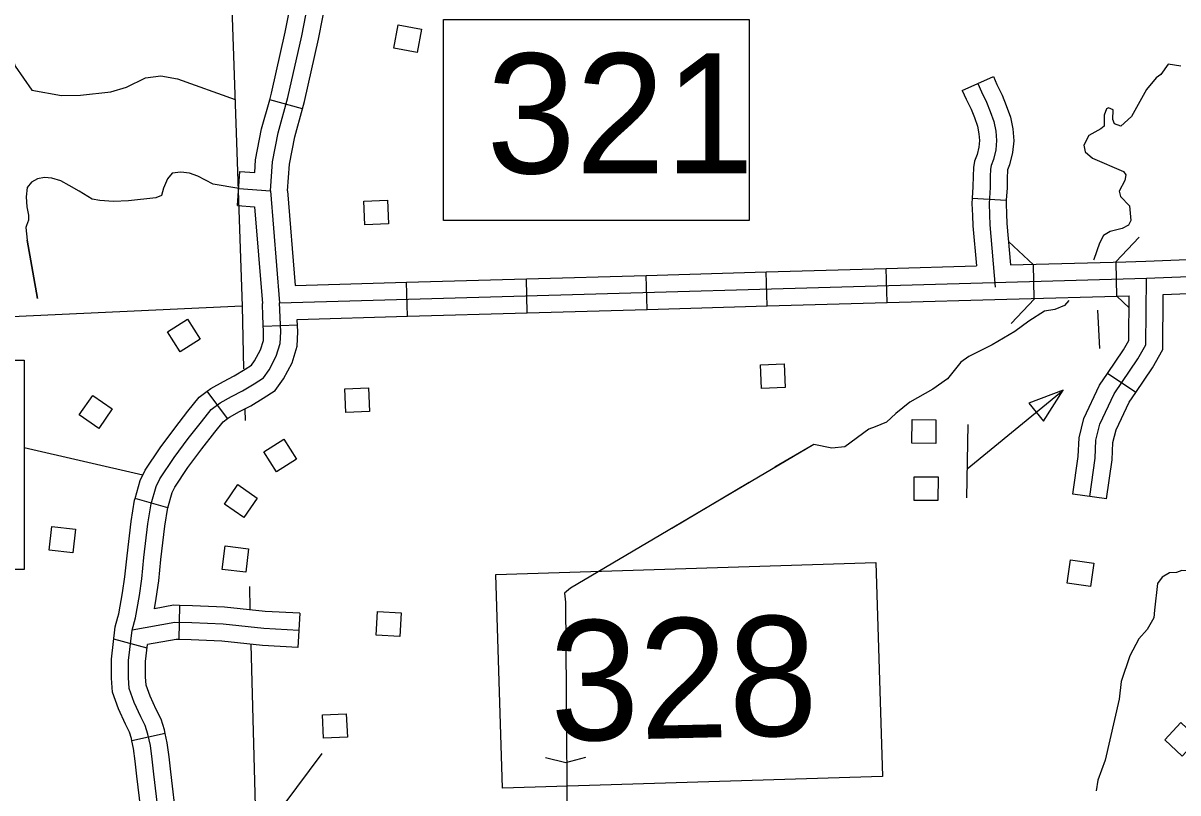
# Model space of a CAD drawing. Extents: x 1671357 to 13005564, y 567358 to 14261451.
# Drawn here: x 12758286.19 to 12758295.81, y 14259887.36 to 14259893.78 of the extents above; entities that cross this region are included whole.
import ezdxf

# ---------------------------------------------------------------- set-up
doc = ezdxf.new("R2010")
doc.units = 0
for name, color, linetype in [('32', 7, 'Continuous'), ('34', 7, 'Continuous'), ('35', 7, 'Continuous'), ('38', 7, 'Continuous'), ('5', 7, 'Continuous'), ('56', 7, 'Continuous'), ('6', 7, 'Continuous'), ('60', 7, 'Continuous')]:
    doc.layers.add(name, color=color, linetype=linetype)

msp = doc.modelspace()

# ---------------------------------------------------------------- linework, layer by layer
at = {"layer": '32'}
for p, q in [((12758294.0165, 14259893.2143), (12758294.2761, 14259893.3298)), ((12758288.5167, 14259893.0607), (12758288.243, 14259893.1371)), ((12758287.9745, 14259892.2553), (12758287.9951, 14259892.5387)), ((12758294.1004, 14259892.3173), (12758294.384, 14259892.2994)), ((12758292.3905, 14259891.4172), (12758292.3824, 14259891.7012)), ((12758293.3902, 14259891.4457), (12758293.3821, 14259891.7297)), ((12758294.6177, 14259891.4806), (12758294.6096, 14259891.7646)), ((12758295.307, 14259891.4977), (12758295.2989, 14259891.7817)), ((12758289.3913, 14259891.3318), (12758289.3832, 14259891.6159)), ((12758290.391, 14259891.3603), (12758290.383, 14259891.6443)), ((12758291.3908, 14259891.3888), (12758291.3827, 14259891.6728)), ((12758288.4748, 14259891.2585), (12758288.1909, 14259891.2464)), ((12758295.4629, 14259890.6959), (12758295.2277, 14259890.8554)), ((12758287.8926, 14259890.4802), (12758287.7222, 14259890.7075)), ((12758287.3942, 14259889.7345), (12758287.121, 14259889.8125)), ((12758295.2205, 14259889.8086), (12758294.9391, 14259889.8483)), ((12758287.4925, 14259888.9196), (12758287.4854, 14259888.6356)), ((12758288.4943, 14259888.8542), (12758288.4788, 14259888.5705)), ((12758287.2216, 14259888.5645), (12758286.9441, 14259888.6388)), ((12758287.372, 14259887.851), (12758287.0945, 14259887.7899))]:
    msp.add_line(p, q, dxfattribs=at)
for points in [[(12758287.9848, 14259892.397), (12758288.249, 14259892.3778), (12758288.2671, 14259892.6182), (12758288.3136, 14259892.8617), (12758288.3958, 14259893.1561), (12758288.5122, 14259893.6707), (12758288.5789, 14259894.0177), (12758288.5665, 14259894.1312), (12758288.5139, 14259894.2982), (12758288.4379, 14259894.5707), (12758288.3717, 14259894.8341), (12758288.2638, 14259895.187), (12758288.0652, 14259895.6691), (12758287.83, 14259896.4767)], [(12758288.243, 14259893.1371), (12758288.258, 14259893.1909), (12758288.3731, 14259893.6998), (12758288.4353, 14259894.0235), (12758288.4312, 14259894.0617)], [(12758288.5167, 14259893.0607), (12758288.5336, 14259893.1213), (12758288.6513, 14259893.6416), (12758288.7224, 14259894.0119), (12758288.7136, 14259894.0926)], [(12758294.1463, 14259893.2721), (12758294.1771, 14259893.2028), (12758294.2199, 14259893.1168), (12758294.251, 14259893.0399), (12758294.2804, 14259892.9554), (12758294.2965, 14259892.8742), (12758294.303, 14259892.7964), (12758294.2962, 14259892.7202), (12758294.2763, 14259892.6377), (12758294.2572, 14259892.5895), (12758294.2526, 14259892.5571), (12758294.2491, 14259892.4961), (12758294.2484, 14259892.4067), (12758294.2399, 14259892.2714), (12758294.2431, 14259892.1784), (12758294.2479, 14259892.0949), (12758294.2926, 14259891.5736)], [(12758294.2761, 14259893.3298), (12758294.3057, 14259893.2633), (12758294.3495, 14259893.1751), (12758294.384, 14259893.0899), (12758294.4179, 14259892.9927), (12758294.4374, 14259892.894), (12758294.4456, 14259892.796), (12758294.4368, 14259892.6971), (12758294.4121, 14259892.5946), (12758294.3955, 14259892.5529), (12758294.3941, 14259892.543), (12758294.3911, 14259892.4914), (12758294.3904, 14259892.4017), (12758294.384, 14259892.2994)], [(12758294.0165, 14259893.2143), (12758294.0486, 14259893.1422), (12758294.0902, 14259893.0584), (12758294.118, 14259892.9899), (12758294.143, 14259892.918), (12758294.1556, 14259892.8544), (12758294.1604, 14259892.7968), (12758294.1556, 14259892.7432), (12758294.1406, 14259892.6808), (12758294.1189, 14259892.6261), (12758294.1112, 14259892.5711), (12758294.1071, 14259892.5008), (12758294.1064, 14259892.4117), (12758294.1004, 14259892.3173)], [(12758287.9951, 14259892.5387), (12758288.118, 14259892.5297), (12758288.1261, 14259892.6369), (12758288.1752, 14259892.8941), (12758288.243, 14259893.1371)], [(12758288.3915, 14259892.3782), (12758288.4082, 14259892.5994), (12758288.452, 14259892.8292), (12758288.5167, 14259893.0607)], [(12758288.249, 14259892.3778), (12758288.3247, 14259891.4436), (12758295.5517, 14259891.6493), (12758297.3865, 14259891.7219), (12758297.4857, 14259891.749), (12758297.5324, 14259891.7662), (12758297.575, 14259891.8326), (12758298.0434, 14259892.8015), (12758298.1435, 14259892.8989), (12758298.2175, 14259892.9401), (12758298.3469, 14259892.9704), (12758298.5855, 14259892.9748), (12758300.3029, 14259892.955), (12758300.4053, 14259892.9536), (12758300.4436, 14259892.9438), (12758300.5144, 14259892.8385)], [(12758288.3915, 14259892.3782), (12758288.4554, 14259891.5894)], [(12758294.1004, 14259892.3173), (12758294.0977, 14259892.2734), (12758294.1012, 14259892.1718), (12758294.1062, 14259892.0848), (12758294.1348, 14259891.7511)], [(12758294.384, 14259892.2994), (12758294.3821, 14259892.2694), (12758294.385, 14259892.1849), (12758294.3896, 14259892.105), (12758294.4193, 14259891.7592)], [(12758287.9745, 14259892.2553), (12758288.1172, 14259892.2449)], [(12758288.1172, 14259892.2449), (12758288.1827, 14259891.4375)], [(12758286.3073, 14259891.4792), (12758286.2221, 14259891.9662)], [(12758295.3816, 14259891.7866), (12758295.5469, 14259891.7913), (12758296.3794, 14259891.8242)], [(12758291.3827, 14259891.6728), (12758292.3824, 14259891.7012)], [(12758292.3824, 14259891.7012), (12758293.3821, 14259891.7297)], [(12758293.3821, 14259891.7297), (12758294.1348, 14259891.7511)], [(12758294.4193, 14259891.7592), (12758295.3816, 14259891.7866)], [(12758288.4554, 14259891.5894), (12758289.3832, 14259891.6159)], [(12758289.3832, 14259891.6159), (12758290.383, 14259891.6443)], [(12758290.383, 14259891.6443), (12758291.3827, 14259891.6728)], [(12758295.0798, 14259889.8285), (12758295.1249, 14259890.1479), (12758295.1318, 14259890.2984), (12758295.164, 14259890.431), (12758295.2839, 14259890.6852), (12758295.4818, 14259890.977), (12758295.547, 14259891.092), (12758295.5517, 14259891.6493)], [(12758294.3899, 14259891.4741), (12758295.4084, 14259891.5031)], [(12758295.2277, 14259890.8554), (12758295.3611, 14259891.052), (12758295.4053, 14259891.13), (12758295.4084, 14259891.5031)], [(12758295.4629, 14259890.6959), (12758295.6026, 14259890.902), (12758295.6888, 14259891.0539), (12758295.6926, 14259891.5127)], [(12758295.6926, 14259891.5127), (12758296.3906, 14259891.5403)], [(12758287.3278, 14259887.0922), (12758287.2776, 14259887.5141), (12758287.2628, 14259887.639), (12758287.2486, 14259887.7506), (12758287.2274, 14259887.8467), (12758287.2055, 14259887.918), (12758287.1683, 14259887.9905), (12758287.1139, 14259888.1099), (12758287.073, 14259888.2261), (12758287.0652, 14259888.3189), (12758287.0667, 14259888.4616), (12758287.0958, 14259888.7138), (12758287.1236, 14259888.8177), (12758287.1574, 14259889.0017), (12758287.178, 14259889.1414), (12758287.1951, 14259889.3189), (12758287.2286, 14259889.5999), (12758287.2556, 14259889.7665), (12758287.2968, 14259889.9109), (12758287.3281, 14259889.9768), (12758287.4456, 14259890.153), (12758287.5639, 14259890.3121), (12758287.6735, 14259890.4517), (12758287.7544, 14259890.5541), (12758287.8297, 14259890.6105), (12758287.9241, 14259890.6621), (12758288.0168, 14259890.7098), (12758288.1147, 14259890.7691), (12758288.1903, 14259890.818), (12758288.2387, 14259890.8847), (12758288.2983, 14259890.9975), (12758288.3316, 14259891.1054), (12758288.335, 14259891.2025), (12758288.3247, 14259891.4436)], [(12758288.1873, 14259891.3322), (12758288.1828, 14259891.4376)], [(12758291.3908, 14259891.3888), (12758292.3905, 14259891.4172)], [(12758292.3905, 14259891.4172), (12758293.3902, 14259891.4457)], [(12758293.3902, 14259891.4457), (12758294.3899, 14259891.4741)], [(12758287.7222, 14259890.7075), (12758287.7527, 14259890.7303), (12758287.8576, 14259890.7876), (12758287.9475, 14259890.8339), (12758288.0394, 14259890.8895), (12758288.0909, 14259890.9228), (12758288.1177, 14259890.9599), (12758288.1664, 14259891.0521), (12758288.1903, 14259891.1293), (12758288.1928, 14259891.202), (12758288.1873, 14259891.3322)], [(12758288.4728, 14259891.3057), (12758289.3913, 14259891.3318)], [(12758289.3913, 14259891.3318), (12758290.391, 14259891.3603)], [(12758290.391, 14259891.3603), (12758291.3908, 14259891.3888)], [(12758287.8926, 14259890.4802), (12758287.9068, 14259890.4907), (12758287.9907, 14259890.5366), (12758288.0862, 14259890.5857), (12758288.1901, 14259890.6487), (12758288.2898, 14259890.7131), (12758288.3596, 14259890.8095), (12758288.4301, 14259890.9429), (12758288.4729, 14259891.0816), (12758288.4772, 14259891.2031), (12758288.4728, 14259891.3057)], [(12758294.9391, 14259889.8483), (12758294.9833, 14259890.1611), (12758294.9905, 14259890.3186), (12758295.0294, 14259890.4786), (12758295.1602, 14259890.7558), (12758295.2277, 14259890.8554)], [(12758287.121, 14259889.8125), (12758287.1634, 14259889.9611), (12758287.2042, 14259890.0471), (12758287.3295, 14259890.2349), (12758287.451, 14259890.3983), (12758287.5619, 14259890.5397), (12758287.6544, 14259890.6567), (12758287.7222, 14259890.7075)], [(12758295.2205, 14259889.8086), (12758295.2666, 14259890.1347), (12758295.2731, 14259890.2782), (12758295.2987, 14259890.3834), (12758295.4077, 14259890.6146), (12758295.4629, 14259890.6959)], [(12758287.3942, 14259889.7345), (12758287.4302, 14259889.8606), (12758287.452, 14259889.9066), (12758287.5618, 14259890.0711), (12758287.6768, 14259890.2258), (12758287.7851, 14259890.3638), (12758287.8544, 14259890.4515), (12758287.8926, 14259890.4802)], [(12758286.9774, 14259888.8211), (12758286.9849, 14259888.849), (12758287.0172, 14259889.0249), (12758287.0369, 14259889.1585), (12758287.0538, 14259889.3342), (12758287.0879, 14259889.6197), (12758287.1167, 14259889.7975), (12758287.121, 14259889.8125)], [(12758287.2817, 14259888.8919), (12758287.2976, 14259888.9785), (12758287.3191, 14259889.1242), (12758287.3363, 14259889.3037), (12758287.3693, 14259889.5801), (12758287.3945, 14259889.7355), (12758287.3942, 14259889.7345)], [(12758287.4925, 14259888.9196), (12758287.442, 14259888.9209), (12758287.2817, 14259888.8919)], [(12758288.4943, 14259888.8542), (12758288.2053, 14259888.87), (12758287.8658, 14259888.9051), (12758287.5983, 14259888.917), (12758287.4925, 14259888.9196)], [(12758287.0945, 14259887.7899), (12758287.09, 14259887.8104), (12758287.0734, 14259887.8642), (12758287.0403, 14259887.9287), (12758286.982, 14259888.0568), (12758286.9329, 14259888.1961), (12758286.9231, 14259888.3137), (12758286.9248, 14259888.4705), (12758286.9558, 14259888.7405), (12758286.9774, 14259888.8211)], [(12758288.4865, 14259888.7123), (12758288.1941, 14259888.7284), (12758287.8553, 14259888.7634), (12758287.5934, 14259888.775), (12758287.453, 14259888.7785), (12758287.0958, 14259888.7138)], [(12758287.4854, 14259888.6356), (12758287.464, 14259888.6361), (12758287.2249, 14259888.5928)], [(12758288.4788, 14259888.5705), (12758288.1829, 14259888.5867), (12758287.8449, 14259888.6216), (12758287.5884, 14259888.633), (12758287.4854, 14259888.6356)], [(12758287.372, 14259887.851), (12758287.3649, 14259887.8829), (12758287.3376, 14259887.9717), (12758287.2962, 14259888.0524), (12758287.2458, 14259888.1631), (12758287.213, 14259888.2561), (12758287.2074, 14259888.3241), (12758287.2087, 14259888.4527), (12758287.2249, 14259888.5928)], [(12758287.5535, 14259886.9088), (12758287.5069, 14259887.0158), (12758287.4669, 14259887.1254), (12758287.4187, 14259887.5309), (12758287.4038, 14259887.6563), (12758287.3887, 14259887.7749), (12758287.372, 14259887.851)], [(12758287.3004, 14259886.7796), (12758287.2972, 14259886.7858), (12758287.243, 14259886.9103), (12758287.1887, 14259887.059), (12758287.1365, 14259887.4974), (12758287.1218, 14259887.6217), (12758287.1085, 14259887.7263), (12758287.0945, 14259887.7899)]]:
    msp.add_lwpolyline(points, dxfattribs=at)
at = {"layer": '34'}
for points in [[(12758285.7936, 14259895.5322), (12758285.8767, 14259893.8035), (12758285.8992, 14259893.7645), (12758286.0054, 14259893.674), (12758286.0576, 14259893.6059), (12758286.1206, 14259893.4165), (12758286.2598, 14259893.2171), (12758286.508, 14259893.1725), (12758286.667, 14259893.1755), (12758286.9178, 14259893.2033), (12758287.0489, 14259893.2412), (12758287.2084, 14259893.3203), (12758287.3347, 14259893.3371), (12758287.4759, 14259893.3127), (12758287.9541, 14259893.1388)], [(12758287.9848, 14259892.397), (12758287.771, 14259892.4335), (12758287.6431, 14259892.5003), (12758287.5739, 14259892.5239), (12758287.5015, 14259892.5342), (12758287.4299, 14259892.5254), (12758287.3921, 14259892.4782), (12758287.3576, 14259892.3987), (12758287.3412, 14259892.3391), (12758287.2927, 14259892.3199), (12758287.0664, 14259892.295), (12758286.9398, 14259892.2877), (12758286.8276, 14259892.2981), (12758286.7627, 14259892.3087), (12758286.6557, 14259892.3745), (12758286.5722, 14259892.4223), (12758286.5023, 14259892.4611), (12758286.4275, 14259892.4826), (12758286.3666, 14259892.4895), (12758286.3084, 14259892.4775), (12758286.2565, 14259892.4487), (12758286.2205, 14259892.4053), (12758286.2125, 14259892.327), (12758286.2197, 14259892.2456), (12758286.2322, 14259892.1758), (12758286.2321, 14259892.132), (12758286.215, 14259892.0895), (12758286.21, 14259892.0721), (12758286.2221, 14259891.9662)], [(12758286.2221, 14259891.9662), (12758286.3073, 14259891.4792)]]:
    msp.add_lwpolyline(points, dxfattribs=at)
at = {"layer": '35'}
for p, q in [((12758290.5436, 14259887.6525), (12758290.711, 14259887.6088)), ((12758290.7133, 14259887.6088), (12758290.8801, 14259887.6547))]:
    msp.add_line(p, q, dxfattribs=at)
for points in [[(12758295.8383, 14259893.4185), (12758295.7333, 14259893.435), (12758295.6727, 14259893.3468), (12758295.634, 14259893.3205)], [(12758295.634, 14259893.3205), (12758295.553, 14259893.2219), (12758295.428, 14259892.9979), (12758295.3385, 14259892.918), (12758295.2866, 14259892.9367), (12758295.2718, 14259892.9722), (12758295.276, 14259893.0523), (12758295.2355, 14259893.0696), (12758295.2188, 14259893.0613), (12758295.2001, 14259893.0091), (12758295.2002, 14259892.9178), (12758295.1709, 14259892.8938), (12758295.0729, 14259892.8383), (12758295.0308, 14259892.7585), (12758295.0408, 14259892.7019), (12758295.1037, 14259892.6494), (12758295.3604, 14259892.5387), (12758295.3805, 14259892.511), (12758295.3711, 14259892.465), (12758295.3256, 14259892.3756), (12758295.337, 14259892.3304), (12758295.4104, 14259892.2537), (12758295.4232, 14259892.1306), (12758295.4021, 14259892.0917), (12758295.3502, 14259892.0648), (12758295.2491, 14259892.0376), (12758295.1955, 14259892.0049), (12758295.1603, 14259891.9426)], [(12758295.1603, 14259891.9426), (12758295.1151, 14259891.8037), (12758295.1102, 14259891.7987)], [(12758294.9049, 14259891.4635), (12758294.8698, 14259891.4225), (12758294.788, 14259891.3867), (12758294.7014, 14259891.3734), (12758294.5723, 14259891.29), (12758294.4566, 14259891.2033), (12758294.2661, 14259891.0944), (12758294.0714, 14259890.9948), (12758294.0052, 14259890.9482), (12758293.8937, 14259890.8085), (12758293.7723, 14259890.7234), (12758293.5798, 14259890.6163), (12758293.4625, 14259890.5219), (12758293.3861, 14259890.4483), (12758293.2911, 14259890.41), (12758293.2371, 14259890.3887), (12758293.0387, 14259890.2415), (12758292.9293, 14259890.2311), (12758292.7782, 14259890.2627)], [(12758298.0595, 14259890.3949), (12758297.9653, 14259890.2748), (12758297.8848, 14259890.1649), (12758297.7777, 14259890.0539), (12758297.7175, 14259890.0437), (12758297.6408, 14259890.0195), (12758297.4828, 14259889.9937), (12758297.2842, 14259889.9853), (12758297.1927, 14259889.9547), (12758297.1521, 14259889.9283), (12758297.109, 14259889.8732), (12758296.9614, 14259889.557), (12758296.9331, 14259889.5101), (12758296.8507, 14259889.442), (12758296.7927, 14259889.4262), (12758296.7653, 14259889.4022), (12758296.6885, 14259889.3799), (12758296.2631, 14259889.3161), (12758296.0838, 14259889.2552), (12758295.8963, 14259889.2092), (12758295.8488, 14259889.211), (12758295.8022, 14259889.1937), (12758295.7454, 14259889.1932), (12758295.6844, 14259889.1564)], [(12758292.7782, 14259890.2627), (12758290.7509, 14259889.0638), (12758290.7015, 14259889.0217), (12758290.7103, 14259888.9479), (12758290.7276, 14259886.317)], [(12758292.7782, 14259890.2627), (12758292.4554, 14259890.0718)], [(12758292.2402, 14259889.9445), (12758291.5946, 14259889.5627)], [(12758295.6844, 14259889.1564), (12758295.645, 14259889.1034), (12758295.6185, 14259888.8798), (12758295.6136, 14259888.8168), (12758295.559, 14259888.7194), (12758295.4903, 14259888.6423), (12758295.413, 14259888.5002), (12758295.3425, 14259888.2861), (12758295.3261, 14259888.139), (12758295.2075, 14259887.63), (12758295.1484, 14259887.4621), (12758295.1323, 14259887.3744)]]:
    msp.add_lwpolyline(points, dxfattribs=at)
at = {"layer": '38'}
msp.add_line((12758295.3004, 14259891.6422), (12758295.3004, 14259891.6422), dxfattribs=at)
for points in [[(12758295.4915, 14259891.9907), (12758295.2964, 14259891.7842)], [(12758294.4028, 14259891.9561), (12758294.6097, 14259891.7614)], [(12758294.6183, 14259891.4774), (12758294.4235, 14259891.2705)], [(12758295.3045, 14259891.5002), (12758295.4076, 14259891.4028)]]:
    msp.add_lwpolyline(points, dxfattribs=at)
at = {"layer": '5'}
for points in [[(12758288.0125, 14259891.4156), (12758288.0262, 14259890.8942)], [(12758288.0351, 14259890.5538), (12758288.0375, 14259890.4621)], [(12758288.0737, 14259889.0781), (12758288.0786, 14259888.8881)], [(12758288.0863, 14259888.5932), (12758288.1243, 14259887.1437)]]:
    msp.add_lwpolyline(points, dxfattribs=at)
at = {"layer": '56'}
for p, q in [((12758295.1454, 14259891.3821), (12758295.1621, 14259891.0632)), ((12758294.0573, 14259890.0595), (12758294.8573, 14259890.7163)), ((12758294.0634, 14259890.4303), (12758294.0513, 14259889.8172))]:
    msp.add_line(p, q, dxfattribs=at)
for points in [[(12758289.2794, 14259893.5674), (12758289.3155, 14259893.7612), (12758289.5099, 14259893.725), (12758289.4738, 14259893.5312)], [(12758289.0358, 14259892.0941), (12758289.0274, 14259892.2911), (12758289.225, 14259892.2995), (12758289.2334, 14259892.1025)], [(12758287.4956, 14259891.0357), (12758287.3901, 14259891.2023), (12758287.5572, 14259891.3081), (12758287.6626, 14259891.1415)], [(12758292.3438, 14259890.7282), (12758292.3354, 14259890.9252), (12758292.5329, 14259890.9336), (12758292.5414, 14259890.7366)], [(12758288.8772, 14259890.5288), (12758288.8688, 14259890.7258), (12758289.0663, 14259890.7342), (12758289.0748, 14259890.5372)], [(12758286.6555, 14259890.5083), (12758286.7674, 14259890.6707), (12758286.9302, 14259890.5585), (12758286.8184, 14259890.3961)], [(12758294.5721, 14259890.6071), (12758294.6946, 14259890.4577), (12758294.8573, 14259890.7163)], [(12758293.5978, 14259890.2733), (12758293.5997, 14259890.4704), (12758293.7974, 14259890.4685), (12758293.7955, 14259890.2714)], [(12758288.2996, 14259890.0339), (12758288.1942, 14259890.2005), (12758288.3612, 14259890.3063), (12758288.4667, 14259890.1397)], [(12758293.6153, 14259889.7964), (12758293.6172, 14259889.9936), (12758293.815, 14259889.9917), (12758293.813, 14259889.7945)], [(12758287.8654, 14259889.7655), (12758287.9772, 14259889.9279), (12758288.14, 14259889.8157), (12758288.0282, 14259889.6533)], [(12758286.4052, 14259889.3818), (12758286.4277, 14259889.5777), (12758286.6242, 14259889.5551), (12758286.6017, 14259889.3593)], [(12758287.848, 14259889.2199), (12758287.8706, 14259889.4158), (12758288.067, 14259889.3932), (12758288.0445, 14259889.1974)], [(12758295.0866, 14259889.077), (12758294.8914, 14259889.105), (12758294.9195, 14259889.3008), (12758295.1147, 14259889.2727)], [(12758289.1309, 14259888.6724), (12758289.1432, 14259888.8692), (12758289.3405, 14259888.8569), (12758289.3283, 14259888.6601)], [(12758288.693, 14259887.8118), (12758288.6846, 14259888.0088), (12758288.8821, 14259888.0172), (12758288.8905, 14259887.8202)], [(12758295.7054, 14259887.7984), (12758295.8393, 14259887.9431), (12758295.9844, 14259887.8087), (12758295.8505, 14259887.6641)]]:
    msp.add_lwpolyline(points, close=True, dxfattribs=at)
msp.add_lwpolyline([(12758288.6773, 14259887.6859), (12758288.0513, 14259886.8466)], dxfattribs=at)
at = {"layer": '6'}
msp.add_line((12758288.0125, 14259891.4156), (12758285.4712, 14259891.299), dxfattribs=at)
msp.add_lwpolyline([(12758287.7879, 14259898.9715), (12758287.822, 14259897.3777), (12758287.8413, 14259896.4693), (12758287.9286, 14259893.9043), (12758288.0125, 14259891.4156)], dxfattribs=at)
at = {"layer": '60'}
msp.add_line((12758286.1971, 14259890.2382), (12758287.1865, 14259890.0099), dxfattribs=at)
for points in [[(12758289.6922, 14259893.8062), (12758292.2407, 14259893.8062), (12758292.2407, 14259892.1314), (12758289.6922, 14259892.1314)], [(12758283.7578, 14259890.9664), (12758286.1971, 14259890.9664), (12758286.1971, 14259889.2188), (12758283.7578, 14259889.2188)], [(12758290.1291, 14259889.1779), (12758293.2951, 14259889.2768), (12758293.3508, 14259887.4937), (12758290.1849, 14259887.3948)]]:
    msp.add_lwpolyline(points, close=True, dxfattribs=at)

# ---------------------------------------------------------------- texts
msp.add_text('321', height=1, dxfattribs=at).set_placement((12758290.0506, 14259892.5234))
msp.add_text('328', height=1, rotation=1.33222, dxfattribs=at).set_placement((12758290.5886, 14259887.7882))

doc.saveas('drawing.dxf')
